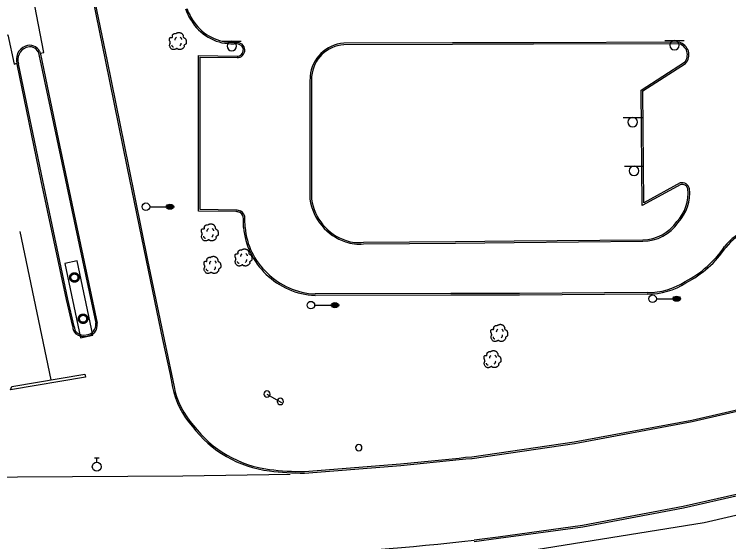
# Model space of a CAD drawing. Extents: x 2145380 to 2156929, y 139568 to 149130.
# Drawn here: x 2151940.9 to 2152222.6, y 143003.9 to 143212 of the extents above; entities that cross this region are included whole.
import ezdxf

# ---------------------------------------------------------------- set-up
doc = ezdxf.new("R2010")
doc.units = 0
for name, color, linetype in [('Default', 7, 'Continuous'), ('TOPO_Asphalt', 7, 'Continuous'), ('TOPO_Curb Back', 7, 'Continuous'), ('TOPO_Fence', 7, 'Continuous'), ('TOPO_Light Pole', 7, 'Continuous'), ('TOPO_Misc', 7, 'Continuous'), ('TOPO_Misc Line', 7, 'Continuous'), ('TOPO_Power Pole', 7, 'Continuous'), ('TOPO_Sign', 7, 'Continuous'), ('TOPO_Tree', 7, 'Continuous'), ('TOPO_Water Valve', 7, 'Continuous')]:
    doc.layers.add(name, color=color, linetype=linetype)

# ---------------------------------------------------------------- blocks, each defined once
blk = doc.blocks.new('LP')
at = {"layer": 'TOPO_Light Pole'}
blk.add_line((3.81, 0), (20.32, 0), dxfattribs=at)
for points in [[(20.32, 0), (27.94, 0)], [(20.32, 0), (23.5, 0)], [(20.83, 1.27), (27.43, 1.27)], [(20.83, 1.27), (23.5, 1.27)], [(23.71, 1.27), (27.43, 1.27)], [(23.71, 0), (27.94, 0)], [(20.83, -1.27), (27.43, -1.27)], [(20.83, -1.27), (23.5, -1.27)], [(23.71, -1.27), (27.43, -1.27)]]:
    blk.add_lwpolyline(points, dxfattribs=at)
blk.add_circle((0, 0), 3.81, dxfattribs=at)
blk.add_ellipse((24.13, 0), major_axis=(3.81, 0), ratio=0.666667, dxfattribs=at)
blk = doc.blocks.new('POST')
at = {"layer": 'TOPO_Misc'}
for start, end in [(89.99996, 180.00004), (179.99996, 270.00004), (359.99996, 90.00004), (269.99996, 0.00004)]:
    blk.add_arc((-0.01, 0.03), 3.16, start, end, dxfattribs=at)
blk = doc.blocks.new('TREE')
at = {"layer": 'TOPO_Tree'}
for points in [[(-14.1, -0.4), (-14.2, 0.5), (-14.4, 1.4), (-14.6, 2.3), (-14.8, 3.2), (-15.5, 4), (-15.7, 4.9), (-15.8, 5.6), (-15.7, 6.3), (-15.7, 7), (-15.6, 7.9), (-15.7, 8.8), (-15.1, 9.7), (-14.6, 10.4), (-13.8, 10.5), (-13, 10.7), (-12.2, 11), (-11.1, 10), (-10.4, 10.7), (-9.4, 11.7), (-10.3, 13.3), (-9.8, 14.4), (-9.6, 15.1), (-9.3, 15.9), (-8.8, 16.5), (-8.2, 17.3), (-7.5, 17.7), (-6.7, 18.1), (-6.1, 18.4), (-5.6, 18.6), (-5.1, 18.7), (-4.5, 18.7), (-4, 18.5), (-3.5, 18.1)], [(-3.5, 17.6), (-3.1, 18.3), (-2.6, 18.8), (-1.9, 19.2), (-1, 19.7), (-0.2, 20), (0.7, 20.2), (1.6, 20.5), (2.5, 20.8), (3.4, 20.8), (4.1, 20.7), (4.8, 20.5), (5.5, 20.2), (6.4, 19.9), (7.3, 19.7), (8.2, 19.2), (9.4, 18.4), (10, 17.2), (10.8, 16), (11.2, 15.3), (11.6, 14.6), (11.9, 13.9), (12.2, 13.1), (11.4, 12), (11.9, 11.2), (12, 11), (12.2, 10.9), (12.4, 10.7), (12.9, 10.4), (13.5, 10), (14, 9.7), (14.7, 9.2), (15.4, 8.7), (16.1, 8.1), (16.7, 7.5), (16.9, 6.7), (17.1, 6), (17.6, 4.4), (17.7, 2.8), (17.7, 1.2), (17.7, -0.2), (17.8, -2.2), (16.6, -3), (15.5, -3.8), (14.3, -4.6), (13.2, -5.3)], [(13.2, -5.3), (13.3, -5.8), (13.4, -6.3), (13.4, -6.7), (13.8, -8.5), (12.2, -10), (10.8, -11.5), (10, -12.3), (9.1, -12.8), (8.2, -13.1), (6, -13.8), (3.3, -13.6), (1.3, -13.1), (0.5, -12.9), (-0.1, -11.4), (-0.8, -11.5), (-2, -11.6), (-3.3, -12.8), (-4.5, -13.1), (-6.1, -13.5), (-7.8, -14), (-9.3, -13.6), (-11.4, -13.1), (-12.8, -11.4), (-14.1, -9.4), (-15.3, -7.3), (-15.6, -5.1), (-15.1, -3), (-14.9, -1.9), (-13.9, -0.8), (-13.5, 0.1)], [(-4.2, 5.1), (-4.5, 6.1), (-4.3, 7.2), (-3.8, 8.2), (-3.3, 9.3), (-2.7, 10.3), (-1.6, 11)], [(5.9, 11.2), (6.5, 10.7), (7, 10.2), (7.4, 9.5), (7.9, 8.6), (8.3, 7.6), (8.5, 6.6)], [(-11.4, -4.5), (-11.5, -5.4), (-11, -6.3), (-10.1, -7.2), (-9.3, -8), (-8.5, -8.3), (-7.7, -8.1)], [(4.8, -6.3), (5.7, -5.7), (6.3, -4.9), (6.8, -3.9), (7.4, -2.8), (7.6, -1.7), (7.5, -0.6)]]:
    blk.add_open_spline(points, degree=3, dxfattribs=at)
blk = doc.blocks.new('WATVAL')
at = {"layer": 'Default'}
for p, q in [((-2.25, 9), (2.25, 9)), ((0, 4.5), (0, 9))]:
    blk.add_line(p, q, dxfattribs=at)
blk.add_circle((0, 0), 4.5, dxfattribs=at)

msp = doc.modelspace()

# ---------------------------------------------------------------- linework, layer by layer
at = {"layer": 'TOPO_Asphalt'}
for points in [[(2151928.31, 143262.64), (2151926.83, 143262.1), (2151935.84, 143216.7), (2151931.26, 143215.75), (2151932.13, 143211.05), (2151935.14, 143211.42), (2151936.51, 143203.47), (2151938.37, 143203.84), (2151940.81, 143192.34), (2151941.9, 143192.64)], [(2151951.05, 143196.6), (2151952.5, 143196.85), (2151939.96, 143262.54), (2151938.71, 143262.33)], [(2151898.53, 143029.3), (2152007.39, 143029.88), (2152049.67, 143030.53)]]:
    msp.add_lwpolyline(points, dxfattribs=at)
at = {"layer": 'TOPO_Curb Back'}
for p, q in [((2152113.72, 143200.66), (2152070.83, 143200.54)), ((2152113.72, 143200.06), (2152070.85, 143199.94)), ((2152145.57, 143200.74), (2152113.72, 143200.66)), ((2152113.72, 143200.66), (2152113.72, 143200.66)), ((2152145.57, 143200.14), (2152113.72, 143200.06)), ((2152113.72, 143200.06), (2152113.72, 143200.06)), ((2152203.05, 143200.94), (2152145.57, 143200.74)), ((2152202.97, 143200.34), (2152145.57, 143200.14)), ((2152188.12, 143182.04), (2152205.15, 143193.02)), ((2152188.72, 143181.72), (2152205.54, 143192.56)), ((2152057.53, 143187.52), (2152057.43, 143185.24)), ((2152058.13, 143187.48), (2152058.03, 143185.22)), ((2152057.43, 143185.24), (2152057.47, 143139.01)), ((2152058.03, 143185.22), (2152058.07, 143139.05)), ((2152188.53, 143136.58), (2152188.12, 143182.04)), ((2152189.12, 143137.59), (2152188.72, 143181.72)), ((2152203.5, 143145.43), (2152189.12, 143137.59)), ((2152203.72, 143144.87), (2152188.53, 143136.58)), ((2152138, 143122.57), (2152188.73, 143123.02)), ((2152078.55, 143122.06), (2152114.86, 143122.29)), ((2152078.59, 143121.46), (2152114.86, 143121.69)), ((2152114.86, 143122.29), (2152138, 143122.57)), ((2152114.86, 143121.69), (2152138.01, 143121.98)), ((2152138.01, 143121.98), (2152188.74, 143122.42))]:
    msp.add_line(p, q, dxfattribs=at)
for points in [[(2151947.17, 143452.52), (2151947.19, 143451.51), (2151947.28, 143425.08), (2151948.86, 143384), (2151950.84, 143352.82), (2151953.07, 143328.23), (2151956.9, 143300.44), (2151962.75, 143265.08), (2151967.98, 143236.56), (2151976.85, 143193.41), (2151985.27, 143151.97), (2151992.88, 143114.88), (2151999.36, 143083.64), (2152002.34, 143069.88), (2152003.29, 143064.93)], [(2151947.77, 143452.53), (2151947.79, 143451.52), (2151947.88, 143425.09), (2151949.46, 143384.03), (2151951.44, 143352.87), (2151953.66, 143328.3), (2151957.5, 143300.53), (2151963.34, 143265.18), (2151968.57, 143236.67), (2151977.44, 143193.53), (2151985.86, 143152.09), (2151993.47, 143115), (2151999.95, 143083.76), (2152002.93, 143070), (2152003.88, 143065.04)], [(2152121.28, 143037.38), (2152161.63, 143043.29), (2152208.11, 143051.91), (2152260.56, 143063.98), (2152324.49, 143079.36), (2152383.95, 143093.33), (2152458.87, 143111.01), (2152532.3, 143128.41), (2152586.05, 143141.27), (2152614.14, 143148.04), (2152671.23, 143161.37), (2152723.38, 143174.21), (2152738.38, 143178.77), (2152770.73, 143191.44), (2152809.11, 143203.49), (2152843.38, 143211.09)], [(2152121.37, 143036.78), (2152161.73, 143042.7), (2152208.23, 143051.33), (2152260.7, 143063.39), (2152324.63, 143078.78), (2152384.09, 143092.74), (2152459.01, 143110.43), (2152532.44, 143127.83), (2152586.19, 143140.68), (2152614.28, 143147.46), (2152671.37, 143160.79), (2152723.54, 143173.63), (2152738.57, 143178.2), (2152770.93, 143190.87), (2152809.27, 143202.91), (2152843.49, 143210.5)], [(2152028.22, 143200.27), (2152027.53, 143200.31)], [(2152028.21, 143200.88), (2152027.54, 143200.91)], [(2151950.26, 143197.21), (2151950.57, 143196.1), (2151957.6, 143162.73), (2151966.43, 143121.09), (2151972.97, 143090.09)], [(2151950.82, 143197.42), (2151951.16, 143196.24), (2151958.18, 143162.85), (2151967.01, 143121.22), (2151973.56, 143090.2)], [(2152028.32, 143134.12), (2152013.55, 143134.37), (2152013.54, 143195.67), (2152028.74, 143195.46)], [(2152028.35, 143134.72), (2152014.15, 143134.96), (2152014.14, 143195.06), (2152028.73, 143194.86)], [(2151963.93, 143088.8), (2151961.45, 143099.5), (2151951.53, 143146.25), (2151941.99, 143192.33)], [(2151964.53, 143088.86), (2151962.03, 143099.63), (2151952.12, 143146.37), (2151942.58, 143192.45)], [(2152966.81, 143170.27), (2152954.39, 143172.23), (2152940.52, 143171.42), (2152897.85, 143167.99), (2152857.33, 143163.42), (2152822.09, 143158.29), (2152782.01, 143151.64), (2152758.81, 143147.15), (2152712.19, 143136.78), (2152669.59, 143127.16), (2152653.32, 143123.17), (2152607.48, 143112.52), (2152554.97, 143099.9), (2152487.02, 143083.93), (2152418.58, 143067.64), (2152341.24, 143049.25), (2152270.44, 143032.74), (2152204.68, 143017.77), (2152164.93, 143010.28), (2152131.74, 143005.78), (2152122.16, 143004.53)], [(2152966.68, 143169.69), (2152954.36, 143171.63), (2152940.56, 143170.82), (2152897.91, 143167.39), (2152857.41, 143162.83), (2152822.19, 143157.7), (2152782.12, 143151.05), (2152758.93, 143146.56), (2152712.32, 143136.2), (2152669.72, 143126.58), (2152653.46, 143122.59), (2152607.61, 143111.93), (2152555.1, 143099.31), (2152487.16, 143083.35), (2152418.72, 143067.06), (2152341.37, 143048.67), (2152270.58, 143032.16), (2152204.8, 143017.18), (2152165.03, 143009.69), (2152131.82, 143005.19), (2152122.24, 143003.93)], [(2152031.29, 143127.82), (2152031.23, 143131.31)], [(2152031.89, 143127.85), (2152031.83, 143131.3)], [(2152190.47, 143101.64), (2152140.07, 143101.18), (2152112.97, 143101.23), (2152059.48, 143101.05)], [(2152190.48, 143102.24), (2152140.07, 143101.78), (2152112.97, 143101.83), (2152059.49, 143101.65)], [(2152055.33, 143031.63), (2152093.2, 143034.63), (2152116.24, 143036.95), (2152118.84, 143037.23), (2152121.31, 143037.38)], [(2152055.36, 143031.03), (2152093.26, 143034.04), (2152116.3, 143036.36), (2152118.89, 143036.64), (2152121.35, 143036.78)]]:
    msp.add_lwpolyline(points, dxfattribs=at)
for centre, radius, start, end in [((2152033.49, 143223.76), 26.93, 200.8868, 214.3735), ((2152033.49, 143223.76), 26.34, 201.1208, 214.3688), ((2152026.97, 143219.39), 19.09, 214.5949, 271.6798), ((2152026.97, 143219.39), 18.49, 214.5982, 271.7605), ((2151947.34, 143194.14), 5.65, 111.4223, 199.145), ((2151947.34, 143194.14), 5.05, 111.3739, 199.1444), ((2151946.98, 143195.24), 4.5, 69.4093, 112.2524), ((2151946.98, 143195.24), 3.9, 69.3612, 112.3173), ((2151947.18, 143195.63), 3.46, 27.0033, 70.0741), ((2151947.17, 143195.63), 4.06, 26.1392, 70.0195), ((2152028.51, 143197.32), 3.57, 52.4145, 94.8348), ((2152028.51, 143197.32), 2.97, 52.4445, 95.6225), ((2152028.91, 143197.87), 2.29, 1.2427, 52.028), ((2152028.91, 143197.87), 2.89, 1.2136, 52.0711), ((2152071.76, 143186.29), 14.29, 93.752, 175.0497), ((2152071.76, 143186.29), 13.69, 93.8304, 174.9968), ((2152201.79, 143196), 4.49, 318.4354, 74.6882), ((2152201.79, 143196), 5.09, 317.4821, 75.635), ((2152028.77, 143197.88), 3.02, 269.3081, 1.0057), ((2152028.77, 143197.88), 2.42, 269.3247, 0.9807), ((2152204.24, 143142.58), 2.95, 13.6408, 104.4605), ((2152190.21, 143141.42), 16.39, 316.7495, 6.1206), ((2152190.21, 143141.42), 16.99, 316.9018, 6.2624), ((2152204.24, 143142.58), 2.35, 14.5408, 102.7428), ((2152078.14, 143141.98), 20.88, 188.1858, 251.4847), ((2152078.14, 143141.98), 20.28, 188.305, 251.4957), ((2152027.83, 143127.6), 6.54, 72.057, 85.7169), ((2152027.83, 143127.6), 7.14, 71.5804, 85.8637), ((2152028.51, 143131.45), 3.33, 357.464, 61.6926), ((2152028.51, 143131.45), 2.73, 357.0901, 60.6314), ((2152188.49, 143139.62), 16.6, 270.8466, 325.3871), ((2152188.49, 143139.62), 17.2, 270.8398, 325.2365), ((2152059.91, 143130.34), 28.73, 185.0371, 226.4516), ((2152059.91, 143130.34), 28.13, 185.08, 226.4632), ((2152238.5, 143106.51), 22.33, 112.0518, 141.6796), ((2152238.51, 143106.51), 21.73, 112.2304, 141.6196), ((2152076.59, 143136.73), 14.8, 250.7437, 277.6293), ((2152076.59, 143136.73), 15.41, 250.7591, 277.4861), ((2152186.81, 143143.36), 41.2, 296.8796, 326.0653), ((2152186.81, 143143.36), 41.8, 296.9273, 326.033), ((2152060.82, 143130.49), 29.47, 225.3689, 267.39), ((2152060.82, 143130.49), 28.87, 225.3573, 267.3618), ((2152190.88, 143128.59), 26.96, 269.1303, 303.4266), ((2152190.88, 143128.59), 26.36, 269.1148, 303.4996), ((2151967.68, 143088.72), 3.16, 177.487, 226.9014), ((2151969.04, 143089.51), 3.98, 271.8144, 8.4241), ((2151969.04, 143089.51), 4.58, 272.4522, 8.6594), ((2151967.68, 143088.72), 3.76, 178.7913, 227.2507), ((2151968.29, 143089.85), 4.41, 231.2381, 281.4947), ((2151968.29, 143089.85), 5.01, 230.9805, 280.9159), ((2152035.16, 143071.22), 32.48, 191.1705, 222.1924), ((2152035.16, 143071.22), 31.88, 191.1732, 222.241), ((2152047.04, 143076.52), 45.03, 217.0343, 262.9011), ((2152047.04, 143076.52), 44.43, 216.9995, 262.9038), ((2152054.05, 143127.41), 96.39, 262.5057, 270.779), ((2152054.05, 143127.42), 95.8, 262.5051, 270.767), ((2152010.58, 143981.86), 983.69, 272.04138, 276.51343)]:
    msp.add_arc(centre, radius, start, end, dxfattribs=at)
at = {"layer": 'TOPO_Fence'}
msp.add_lwpolyline([(2152124.52, 142997.3), (2152212.9, 143011.53), (2152314.35, 143035.06), (2152411.25, 143057.77), (2152523.86, 143084.69), (2152630.66, 143109.87), (2152740.7, 143135.78), (2152806.56, 143148.61), (2152897.8, 143160.5), (2152949.34, 143164.04), (2152983.44, 143105.19)], dxfattribs=at)
at = {"layer": 'TOPO_Misc Line'}
msp.add_line((2151955.45, 143067.81), (2151943.15, 143126.28), dxfattribs=at)
msp.add_lwpolyline([(2151968.94, 143068.8), (2151939.43, 143063.86), (2151939.92, 143065.22), (2151968.74, 143070.03)], close=True, dxfattribs=at)
at = {"layer": 'TOPO_Power Pole'}
for points in [[(2151962.72, 143108.16), (2151962.73, 143108.29), (2151962.75, 143108.43), (2151962.77, 143108.55), (2151962.81, 143108.68), (2151962.84, 143108.81), (2151962.89, 143108.93), (2151962.95, 143109.05), (2151963.02, 143109.17), (2151963.1, 143109.28), (2151963.18, 143109.38), (2151963.27, 143109.48), (2151963.36, 143109.57), (2151963.47, 143109.65), (2151963.57, 143109.73), (2151963.69, 143109.8), (2151963.81, 143109.85), (2151963.92, 143109.91), (2151964.05, 143109.95), (2151964.18, 143109.99), (2151964.32, 143110.01), (2151964.45, 143110.03), (2151964.58, 143110.03), (2151964.7, 143110.03), (2151964.83, 143110.02), (2151964.97, 143110), (2151965.09, 143109.97), (2151965.22, 143109.93), (2151965.34, 143109.88), (2151965.47, 143109.83), (2151965.58, 143109.76), (2151965.69, 143109.69), (2151965.79, 143109.61), (2151965.89, 143109.52), (2151965.98, 143109.42), (2151966.07, 143109.32), (2151966.15, 143109.21), (2151966.22, 143109.1), (2151966.28, 143108.98), (2151966.33, 143108.86), (2151966.38, 143108.73), (2151966.41, 143108.61), (2151966.45, 143108.48), (2151966.46, 143108.35), (2151966.47, 143108.21), (2151966.47, 143108.09), (2151966.46, 143107.96), (2151966.44, 143107.83), (2151966.41, 143107.69), (2151966.37, 143107.57), (2151966.33, 143107.44), (2151966.27, 143107.33), (2151966.21, 143107.21), (2151966.14, 143107.1), (2151966.06, 143106.99), (2151965.97, 143106.89), (2151965.87, 143106.79), (2151965.78, 143106.71), (2151965.67, 143106.63), (2151965.56, 143106.56), (2151965.44, 143106.49), (2151965.32, 143106.44), (2151965.2, 143106.39), (2151965.07, 143106.35), (2151964.94, 143106.33), (2151964.81, 143106.3), (2151964.68, 143106.29), (2151964.56, 143106.29), (2151964.42, 143106.3), (2151964.29, 143106.32), (2151964.16, 143106.35), (2151964.04, 143106.38), (2151963.91, 143106.43), (2151963.79, 143106.48), (2151963.67, 143106.54), (2151963.56, 143106.61), (2151963.45, 143106.69), (2151963.35, 143106.77), (2151963.25, 143106.87), (2151963.17, 143106.96), (2151963.08, 143107.07), (2151963.01, 143107.18), (2151962.94, 143107.29), (2151962.89, 143107.42), (2151962.83, 143107.54), (2151962.8, 143107.67), (2151962.77, 143107.79), (2151962.75, 143107.92), (2151962.73, 143108.05), (2151962.72, 143108.16)], [(2151963.19, 143108.16), (2151963.2, 143108.27), (2151963.22, 143108.39), (2151963.24, 143108.5), (2151963.27, 143108.61), (2151963.31, 143108.72), (2151963.36, 143108.82), (2151963.42, 143108.92), (2151963.49, 143109.01), (2151963.56, 143109.1), (2151963.64, 143109.18), (2151963.73, 143109.26), (2151963.82, 143109.33), (2151963.92, 143109.38), (2151964.02, 143109.44), (2151964.12, 143109.48), (2151964.23, 143109.52), (2151964.35, 143109.54), (2151964.46, 143109.56), (2151964.58, 143109.56), (2151964.69, 143109.56), (2151964.8, 143109.55), (2151964.92, 143109.53), (2151965.02, 143109.5), (2151965.13, 143109.46), (2151965.24, 143109.42), (2151965.33, 143109.36), (2151965.43, 143109.29), (2151965.52, 143109.22), (2151965.6, 143109.14), (2151965.68, 143109.06), (2151965.75, 143108.96), (2151965.81, 143108.87), (2151965.87, 143108.76), (2151965.91, 143108.66), (2151965.95, 143108.55), (2151965.98, 143108.44), (2151965.99, 143108.33), (2151966, 143108.21), (2151966, 143108.1), (2151965.99, 143107.99), (2151965.97, 143107.88), (2151965.95, 143107.77), (2151965.9, 143107.66), (2151965.86, 143107.55), (2151965.81, 143107.45), (2151965.74, 143107.36), (2151965.68, 143107.26), (2151965.6, 143107.18), (2151965.52, 143107.1), (2151965.42, 143107.03), (2151965.32, 143106.97), (2151965.23, 143106.91), (2151965.12, 143106.86), (2151965.02, 143106.82), (2151964.9, 143106.79), (2151964.79, 143106.77), (2151964.67, 143106.76), (2151964.57, 143106.76), (2151964.45, 143106.77), (2151964.34, 143106.78), (2151964.22, 143106.81), (2151964.12, 143106.84), (2151964.02, 143106.89), (2151963.91, 143106.94), (2151963.82, 143107.01), (2151963.72, 143107.07), (2151963.63, 143107.14), (2151963.55, 143107.23), (2151963.48, 143107.32), (2151963.41, 143107.42), (2151963.36, 143107.51), (2151963.31, 143107.61), (2151963.27, 143107.72), (2151963.24, 143107.83), (2151963.22, 143107.94), (2151963.2, 143108.06), (2151963.19, 143108.16)], [(2151966.14, 143091.87), (2151966.15, 143092), (2151966.16, 143092.13), (2151966.18, 143092.26), (2151966.22, 143092.39), (2151966.26, 143092.51), (2151966.31, 143092.64), (2151966.37, 143092.76), (2151966.43, 143092.87), (2151966.52, 143092.98), (2151966.59, 143093.08), (2151966.68, 143093.18), (2151966.78, 143093.27), (2151966.88, 143093.36), (2151966.99, 143093.44), (2151967.11, 143093.5), (2151967.23, 143093.56), (2151967.34, 143093.61), (2151967.47, 143093.66), (2151967.6, 143093.69), (2151967.73, 143093.71), (2151967.86, 143093.74), (2151967.99, 143093.74), (2151968.12, 143093.74), (2151968.25, 143093.72), (2151968.38, 143093.71), (2151968.51, 143093.67), (2151968.64, 143093.63), (2151968.76, 143093.58), (2151968.88, 143093.53), (2151969, 143093.46), (2151969.11, 143093.39), (2151969.21, 143093.31), (2151969.31, 143093.22), (2151969.4, 143093.13), (2151969.49, 143093.02), (2151969.56, 143092.91), (2151969.63, 143092.81), (2151969.7, 143092.69), (2151969.75, 143092.56), (2151969.8, 143092.44), (2151969.83, 143092.31), (2151969.86, 143092.18), (2151969.88, 143092.05), (2151969.88, 143091.92), (2151969.88, 143091.8), (2151969.88, 143091.66), (2151969.85, 143091.53), (2151969.83, 143091.4), (2151969.79, 143091.27), (2151969.74, 143091.15), (2151969.68, 143091.03), (2151969.63, 143090.91), (2151969.55, 143090.81), (2151969.47, 143090.7), (2151969.38, 143090.59), (2151969.29, 143090.5), (2151969.19, 143090.42), (2151969.08, 143090.34), (2151968.98, 143090.26), (2151968.86, 143090.2), (2151968.74, 143090.15), (2151968.62, 143090.1), (2151968.48, 143090.06), (2151968.36, 143090.03), (2151968.23, 143090.01), (2151968.1, 143090), (2151967.97, 143090), (2151967.84, 143090.01), (2151967.71, 143090.02), (2151967.58, 143090.05), (2151967.45, 143090.09), (2151967.33, 143090.13), (2151967.2, 143090.18), (2151967.08, 143090.25), (2151966.98, 143090.31), (2151966.87, 143090.4), (2151966.76, 143090.48), (2151966.67, 143090.57), (2151966.58, 143090.67), (2151966.5, 143090.78), (2151966.43, 143090.89), (2151966.36, 143091), (2151966.3, 143091.12), (2151966.25, 143091.25), (2151966.21, 143091.37), (2151966.18, 143091.49), (2151966.16, 143091.63), (2151966.15, 143091.76), (2151966.14, 143091.87)], [(2151966.61, 143091.87), (2151966.62, 143091.98), (2151966.63, 143092.1), (2151966.65, 143092.21), (2151966.69, 143092.31), (2151966.73, 143092.42), (2151966.78, 143092.53), (2151966.84, 143092.62), (2151966.9, 143092.72), (2151966.98, 143092.81), (2151967.06, 143092.89), (2151967.14, 143092.97), (2151967.24, 143093.03), (2151967.33, 143093.09), (2151967.44, 143093.14), (2151967.54, 143093.19), (2151967.65, 143093.22), (2151967.77, 143093.25), (2151967.88, 143093.27), (2151967.99, 143093.27), (2151968.1, 143093.27), (2151968.21, 143093.26), (2151968.33, 143093.24), (2151968.44, 143093.2), (2151968.54, 143093.16), (2151968.65, 143093.12), (2151968.75, 143093.06), (2151968.84, 143093), (2151968.94, 143092.92), (2151969.02, 143092.85), (2151969.09, 143092.76), (2151969.17, 143092.66), (2151969.23, 143092.57), (2151969.28, 143092.47), (2151969.33, 143092.36), (2151969.36, 143092.26), (2151969.39, 143092.15), (2151969.41, 143092.03), (2151969.42, 143091.92), (2151969.42, 143091.81), (2151969.41, 143091.7), (2151969.38, 143091.58), (2151969.36, 143091.47), (2151969.32, 143091.36), (2151969.28, 143091.26), (2151969.23, 143091.16), (2151969.16, 143091.06), (2151969.09, 143090.97), (2151969.01, 143090.89), (2151968.93, 143090.81), (2151968.84, 143090.73), (2151968.74, 143090.67), (2151968.65, 143090.61), (2151968.53, 143090.56), (2151968.43, 143090.53), (2151968.32, 143090.5), (2151968.21, 143090.48), (2151968.09, 143090.47), (2151967.99, 143090.47), (2151967.87, 143090.48), (2151967.76, 143090.49), (2151967.64, 143090.51), (2151967.53, 143090.55), (2151967.43, 143090.59), (2151967.33, 143090.65), (2151967.23, 143090.71), (2151967.14, 143090.78), (2151967.05, 143090.85), (2151966.97, 143090.94), (2151966.89, 143091.02), (2151966.83, 143091.12), (2151966.78, 143091.21), (2151966.73, 143091.32), (2151966.68, 143091.43), (2151966.65, 143091.54), (2151966.63, 143091.65), (2151966.62, 143091.76), (2151966.61, 143091.87)]]:
    msp.add_lwpolyline(points, dxfattribs=at)
at = {"layer": 'TOPO_Sign'}
for points in [[(2152197.46, 143201.64), (2152204.96, 143201.64)], [(2152201.21, 143201.64), (2152201.21, 143201.64)], [(2152022.88, 143201.33), (2152030.38, 143201.33)], [(2152024.76, 143199.46), (2152024.76, 143199.46)], [(2152026.63, 143201.33), (2152026.63, 143201.33)], [(2152028.5, 143199.46), (2152028.5, 143199.46)], [(2152199.34, 143199.77), (2152199.34, 143199.77)], [(2152203.08, 143199.77), (2152203.08, 143199.77)], [(2152026.63, 143197.59), (2152026.63, 143197.59)], [(2152201.21, 143197.9), (2152201.21, 143197.9)], [(2152180.97, 143171.32), (2152188.46, 143171.32)], [(2152184.72, 143171.32), (2152184.72, 143171.32)], [(2152182.85, 143169.45), (2152182.85, 143169.45)], [(2152186.59, 143169.45), (2152186.59, 143169.45)], [(2152184.72, 143167.58), (2152184.72, 143167.58)], [(2152181.5, 143152.08), (2152189, 143152.09)], [(2152185.25, 143152.08), (2152185.25, 143152.08)], [(2152183.39, 143150.22), (2152183.39, 143150.22)], [(2152185.25, 143148.35), (2152185.25, 143148.35)], [(2152187.12, 143150.22), (2152187.12, 143150.22)], [(2152040.5, 143062.16), (2152046.29, 143058.86)]]:
    msp.add_lwpolyline(points, dxfattribs=at)
msp.add_lwpolyline([(2151960.79, 143113.64), (2151966.98, 143084.4), (2151971.91, 143085.44), (2151965.72, 143114.68)], close=True, dxfattribs=at)
for centre, start, end in [((2152201.21, 143199.77), 90, 180), ((2152201.21, 143199.77), 360, 90), ((2152026.63, 143199.46), 90, 180), ((2152026.63, 143199.46), 180, 270), ((2152026.63, 143199.46), 360, 90), ((2152026.63, 143199.46), 270, 0), ((2152201.21, 143199.77), 180, 270), ((2152201.21, 143199.77), 270, 0), ((2152184.72, 143169.45), 90, 180), ((2152184.72, 143169.45), 360, 90), ((2152184.72, 143169.45), 180, 270), ((2152184.72, 143169.45), 270, 0), ((2152185.25, 143150.22), 90, 180), ((2152185.25, 143150.22), 360, 90), ((2152185.25, 143150.22), 180, 270), ((2152185.25, 143150.22), 270, 0)]:
    msp.add_arc(centre, 1.87, start, end, dxfattribs=at)

# ---------------------------------------------------------------- block references
at = {"layer": 'TOPO_Light Pole', "xscale": 0.39370000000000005, "yscale": 0.3937000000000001}
for p in [(2151992.77, 143136.07), (2152192.56, 143099.77), (2152057.82, 143097.24)]:
    msp.add_blockref('LP', p, dxfattribs=at)
at = {"layer": 'TOPO_Misc', "xscale": 0.39370000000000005, "yscale": 0.3937000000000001}
for p in [(2152040.5, 143062.16), (2152045.76, 143059.25), (2152076.74, 143041.05)]:
    msp.add_blockref('POST', p, dxfattribs=at)
at = {"layer": 'TOPO_Tree', "xscale": 0.19685000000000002, "yscale": 0.19685000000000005}
for p in [(2152005.18, 143200.75), (2152017.78, 143125.28), (2152031.06, 143115.37), (2152018.79, 143112.46), (2152131.92, 143085.6), (2152129.22, 143075.28)]:
    msp.add_blockref('TREE', p, dxfattribs=at)
at = {"layer": 'TOPO_Water Valve', "xscale": 0.39370000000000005, "yscale": 0.3937000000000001}
msp.add_blockref('WATVAL', (2151973.42, 143033.51), dxfattribs=at)

doc.saveas('drawing.dxf')
